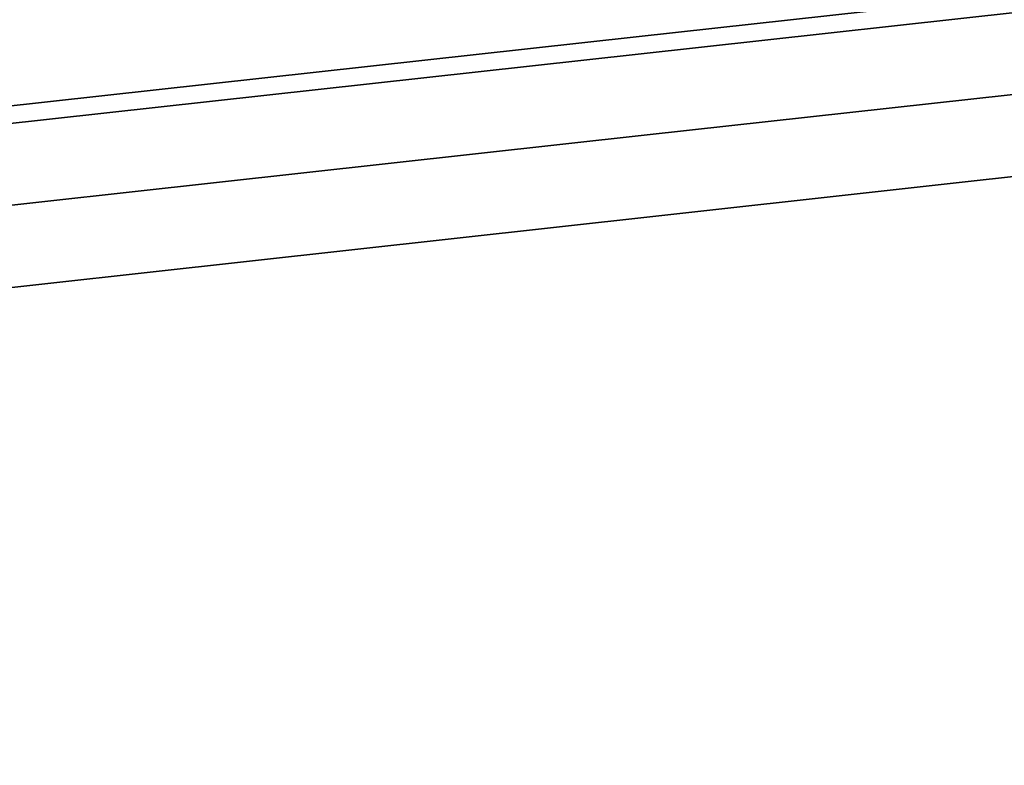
# Model space of a CAD drawing. Header units: millimetres. Extents: x 0 to 16721, y 217 to 10981.
# Tile 344 of 394: x 5108 to 5507, y 5550 to 5852. Entities that reach past the tile are written whole.
import ezdxf

# ---------------------------------------------------------------- set-up
doc = ezdxf.new("R2010")
doc.units = ezdxf.units.MM
doc.layers.add('PDF_PSS & TL', color=7, linetype='Continuous', true_color=0x7fffdf)

msp = doc.modelspace()

# ---------------------------------------------------------------- linework, layer by layer
at = {"layer": 'PDF_PSS & TL', "color": 4, "lineweight": 25}
for points in [[(9269.78, 6246.2), (8851.59, 6204.48), (8455.23, 6163.03), (8045.36, 6122.35), (7667.06, 6084.67), (7209.88, 6037.88), (6847.96, 5999.42), (6476.42, 5963.55), (6136.47, 5928.46), (5719.44, 5885.32), (5357.91, 5845.42), (4904.11, 5795.26), (4575.85, 5757.83), (4213.28, 5716.51), (3802.23, 5670.11), (3383.39, 5622.94)], [(3383.39, 5622.94), (3802.23, 5670.11), (4213.28, 5716.51), (4575.85, 5757.83), (4904.11, 5795.26), (5357.91, 5845.42), (5719.44, 5885.32), (6136.47, 5928.46), (6476.42, 5963.55), (6847.96, 5999.42), (7209.88, 6037.88), (7667.06, 6084.67), (8045.36, 6122.35), (8455.23, 6163.03), (8851.59, 6204.48), (9269.78, 6246.2)]]:
    msp.add_lwpolyline(points, dxfattribs=at)
at = {"layer": 'PDF_PSS & TL', "color": 2, "lineweight": 25}
for points in [[(9270.43, 6239.18), (8852.37, 6197.47), (8456.01, 6156.14), (8046, 6115.34), (7667.84, 6077.78), (7210.53, 6030.87), (6848.61, 5992.53), (6477.07, 5956.53), (6137.24, 5921.45), (5720.22, 5878.43), (5358.69, 5838.41), (4904.89, 5788.24), (4576.62, 5750.82), (4214.05, 5709.49), (3803.01, 5663.1), (3384.17, 5616.05)], [(3384.17, 5616.05), (3803.01, 5663.1), (4214.05, 5709.49), (4576.62, 5750.82), (4904.89, 5788.24), (5358.69, 5838.41), (5720.22, 5878.43), (6137.24, 5921.45), (6477.07, 5956.53), (6848.61, 5992.53), (7210.53, 6030.87), (7667.84, 6077.78), (8046, 6115.34), (8456.01, 6156.14), (8852.37, 6197.47), (9270.43, 6239.18)], [(9273.8, 6206.43), (8855.61, 6164.59), (8459.38, 6123.26), (8049.25, 6082.46), (7671.08, 6044.9), (7214.04, 5998.12), (6851.98, 5959.65), (6480.32, 5923.65), (6140.62, 5888.57), (5723.73, 5845.55), (5362.32, 5805.66), (4908.52, 5755.49), (4580.39, 5718.07), (4217.82, 5676.74), (3806.65, 5630.35), (3387.81, 5583.17)], [(3387.81, 5583.17), (3806.65, 5630.35), (4217.82, 5676.74), (4580.39, 5718.07), (4908.52, 5755.49), (5362.32, 5805.66), (5723.73, 5845.55), (6140.62, 5888.57), (6480.32, 5923.65), (6851.98, 5959.65), (7214.04, 5998.12), (7671.08, 6044.9), (8049.25, 6082.46), (8459.38, 6123.26), (8855.61, 6164.59), (9273.8, 6206.43)], [(9277.05, 6173.55), (8858.99, 6131.84), (8462.63, 6090.38), (8052.5, 6049.71), (7674.46, 6012.02), (7217.41, 5965.24), (6855.36, 5926.77), (6483.56, 5890.9), (6143.99, 5855.82), (5727.23, 5812.8), (5365.83, 5772.78), (4912.29, 5722.61), (4584.16, 5685.32), (4221.46, 5643.99), (3810.41, 5597.47), (3391.57, 5550.43)], [(3391.57, 5550.43), (3810.41, 5597.47), (4221.46, 5643.99), (4584.16, 5685.32), (4912.29, 5722.61), (5365.83, 5772.78), (5727.23, 5812.8), (6143.99, 5855.82), (6483.56, 5890.9), (6855.36, 5926.77), (7217.41, 5965.24), (7674.46, 6012.02), (8052.5, 6049.71), (8462.63, 6090.38), (8858.99, 6131.84), (9277.05, 6173.55)]]:
    msp.add_lwpolyline(points, dxfattribs=at)

doc.saveas('drawing.dxf')
